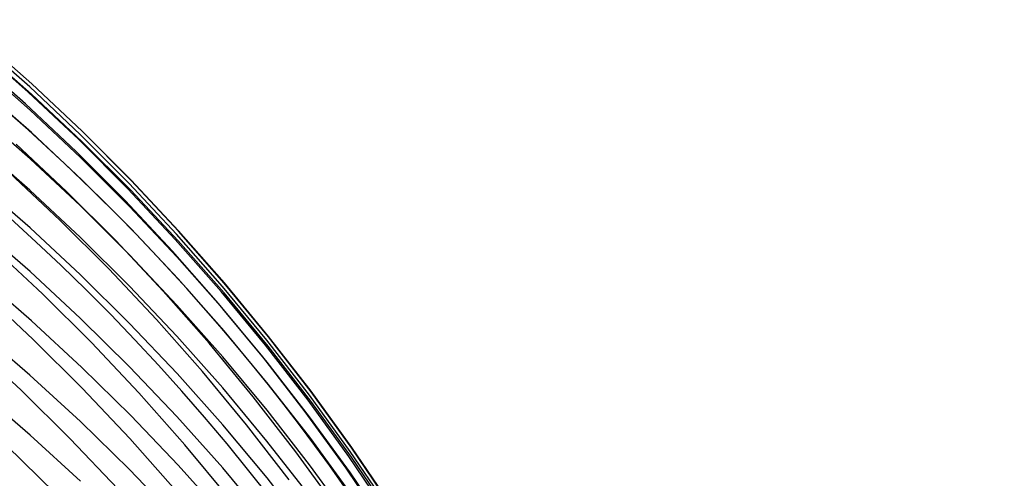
# Model space of a CAD drawing. Extents: x -383 to 1849, y -1185 to -529.
# Tile 409 of 656: x 260.17 to 267.14, y -918.77 to -915.53. Entities that reach past the tile are written whole.
import ezdxf

# ---------------------------------------------------------------- set-up
doc = ezdxf.new("R2010")
doc.units = 0
doc.layers.add('PREDEFINITO', color=7, linetype='CONTINUOUS')

msp = doc.modelspace()

# ---------------------------------------------------------------- linework, layer by layer
at = {"layer": 'PREDEFINITO'}
for p, q in [((260.2439835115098, -916.0011675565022, 574.3023622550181), (259.8763142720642, -915.677139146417, 574.3027722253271)), ((260.2577988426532, -915.979387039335, 576.1294931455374), (259.8903296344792, -915.6556254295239, 576.1303698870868)), ((260.2587881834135, -915.979833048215, 578.1414378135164), (259.8913745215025, -915.6567089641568, 578.14978758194)), ((260.2339877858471, -916.0379154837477, 572.3081256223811), (259.8661933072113, -915.7139426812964, 572.304288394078)), ((260.2567354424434, -916.0518016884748, 580.1759133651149), (259.8892908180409, -915.7290496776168, 580.1938387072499)), ((260.2148295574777, -916.1216429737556, 570.2881735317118), (259.8471369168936, -915.7978318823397, 570.279484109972)), ((260.2462005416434, -916.1661490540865, 582.1535151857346), (259.8785827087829, -915.843681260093, 582.1785680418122)), ((260.6149373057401, -916.3151865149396, 576.128202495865), (260.2577988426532, -915.979387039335, 576.1294931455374)), ((260.6158652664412, -916.3149679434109, 578.1323729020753), (260.2587881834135, -915.979833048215, 578.1414378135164)), ((260.2560630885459, -916.3248013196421, 584.1459466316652), (259.8886064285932, -916.0030181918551, 584.1768442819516)), ((260.5914828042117, -916.3739401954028, 572.3119111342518), (260.2339877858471, -916.0379154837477, 572.3081256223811)), ((260.6013677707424, -916.3372300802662, 574.3016298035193), (260.2439835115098, -916.0011675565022, 574.3023622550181)), ((260.6138502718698, -916.386531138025, 580.1569168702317), (260.2567354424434, -916.0518016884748, 580.1759133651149)), ((260.5722371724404, -916.4574942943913, 570.2971043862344), (260.2148295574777, -916.1216429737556, 570.2881735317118)), ((260.246094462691, -916.5093375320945, 586.0891966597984), (259.8784291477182, -916.1874058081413, 586.1258115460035)), ((260.6035317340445, -916.500570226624, 582.1271285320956), (260.2462005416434, -916.1661490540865, 582.1535151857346)), ((260.6131925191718, -916.6585159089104, 584.1134979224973), (260.2560630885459, -916.3248013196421, 584.1459466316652)), ((260.9614445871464, -916.6625640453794, 576.1265026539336), (260.6149373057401, -916.3151865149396, 576.128202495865)), ((260.9623058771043, -916.6616568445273, 578.1226083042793), (260.6158652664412, -916.3149679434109, 578.1323729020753)), ((260.9383751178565, -916.7215557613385, 572.3156412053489), (260.5914828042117, -916.3739401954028, 572.3119111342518)), ((260.9481631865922, -916.6848664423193, 574.3005782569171), (260.6013677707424, -916.3372300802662, 574.3016298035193)), ((260.9603349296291, -916.7327823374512, 580.136878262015), (260.6138502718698, -916.386531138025, 580.1569168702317)), ((260.2451131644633, -916.7325932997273, 588.0547990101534), (259.8774148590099, -916.4113737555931, 588.0976082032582)), ((260.5053302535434, -916.7416614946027, 566.2893231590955), (260.1477046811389, -916.4063729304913, 566.2704852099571)), ((260.9190555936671, -916.8049256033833, 570.3062651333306), (260.5722371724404, -916.4574942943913, 570.2971043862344)), ((260.603476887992, -916.8431798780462, 586.0508214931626), (260.246094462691, -916.5093375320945, 586.0891966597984)), ((260.9502727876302, -916.8464893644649, 582.0994471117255), (260.6035317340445, -916.500570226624, 582.1271285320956)), ((260.4576514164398, -916.9431011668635, 564.2892411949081), (260.0999196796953, -916.6082656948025, 564.2654586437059)), ((260.2461776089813, -916.9990606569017, 590.0335858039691), (259.8783838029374, -916.6789112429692, 590.0831647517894)), ((260.9596941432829, -917.003707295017, 584.0795455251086), (260.6131925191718, -916.6585159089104, 584.1134979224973)), ((261.2970202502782, -917.0210598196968, 576.1243983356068), (260.9614445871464, -916.6625640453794, 576.1265026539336)), ((261.2978101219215, -917.0194429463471, 578.1121594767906), (260.9623058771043, -916.6616568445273, 578.1226083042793)), ((260.6025316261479, -917.0656897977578, 588.0100014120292), (260.2451131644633, -916.7325932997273, 588.0547990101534)), ((260.8523542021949, -917.0885182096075, 566.3089469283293), (260.5053302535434, -916.7416614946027, 566.2893231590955)), ((261.2743614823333, -917.080301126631, 572.3193121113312), (260.9383751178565, -916.7215557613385, 572.3156412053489)), ((261.2840658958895, -917.0436163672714, 574.2992110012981), (260.9481631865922, -916.6848664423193, 574.3005782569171)), ((261.2958890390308, -917.0900995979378, 580.1158265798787), (260.9603349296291, -916.7327823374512, 580.136878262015)), ((261.2549806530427, -917.1634766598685, 570.3156442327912), (260.9190555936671, -916.8049256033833, 570.3062651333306)), ((260.9502722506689, -917.1884760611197, 586.010741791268), (260.603476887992, -916.8431798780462, 586.0508214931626)), ((261.2861202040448, -917.203451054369, 582.070509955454), (260.9502727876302, -916.8464893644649, 582.0994471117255)), ((260.8047840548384, -917.2894919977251, 564.3140892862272), (260.4576514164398, -916.9431011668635, 564.2892411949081)), ((260.246032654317, -917.3080002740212, 591.9963356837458), (259.8783746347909, -916.9889479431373, 592.0526638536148)), ((260.6036733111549, -917.3310587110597, 589.98176431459), (260.2461776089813, -916.9990606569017, 590.0335858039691)), ((261.2952673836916, -917.359920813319, 584.04413681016), (260.9596941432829, -917.003707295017, 584.0795455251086)), ((261.6213638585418, -917.3902140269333, 576.1218942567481), (261.2970202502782, -917.0210598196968, 576.1243983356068)), ((261.6220781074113, -917.3878694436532, 578.1010418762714), (261.2978101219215, -917.0194429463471, 578.1121594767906)), ((260.9493657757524, -917.410207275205, 587.9632798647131), (260.6025316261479, -917.0656897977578, 588.0100014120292)), ((261.1884734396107, -917.4464832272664, 566.3293295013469), (260.8523542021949, -917.0885182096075, 566.3089469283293)), ((261.5991386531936, -917.4497152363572, 572.3229201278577), (261.2743614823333, -917.080301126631, 572.3193121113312)), ((261.6087720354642, -917.4130195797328, 574.2975314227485), (261.2840658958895, -917.0436163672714, 574.2992110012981)), ((261.6202122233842, -917.4580272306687, 580.0937908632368), (261.2958890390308, -917.0900995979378, 580.1158265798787)), ((260.3334732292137, -917.4654400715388, 560.3065956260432), (259.9755840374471, -917.1316827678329, 560.2729733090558)), ((261.5797081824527, -917.5326872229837, 570.3252301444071), (261.2549806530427, -917.1634766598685, 570.3156442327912)), ((261.2861763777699, -917.5447692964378, 585.9690132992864), (260.9502722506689, -917.1884760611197, 586.010741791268)), ((261.6107704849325, -917.5709998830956, 582.0403560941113), (261.2861202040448, -917.203451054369, 582.070509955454)), ((260.6034071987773, -917.6388323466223, 591.9375186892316), (260.246032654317, -917.3080002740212, 591.9963356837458)), ((261.1410144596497, -917.6469785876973, 564.3399681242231), (260.8047840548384, -917.2894919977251, 564.3140892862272)), ((260.2554887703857, -917.6566972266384, 593.9437774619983), (259.8881428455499, -917.3394703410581, 594.0065802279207)), ((260.9505674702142, -917.674449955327, 589.9277745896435), (260.6036733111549, -917.3310587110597, 589.98176431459)), ((261.6196116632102, -917.7267017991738, 584.0073191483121), (261.2952673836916, -917.359920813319, 584.04413681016)), ((261.2853111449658, -917.7656897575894, 587.9146988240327), (260.9493657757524, -917.410207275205, 587.9632798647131)), ((261.513384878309, -917.8150966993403, 566.3504438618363), (261.1884734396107, -917.4464832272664, 566.3293295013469)), ((261.9219777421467, -917.7926158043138, 574.295542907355), (261.6087720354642, -917.4130195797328, 574.2975314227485)), ((261.9341749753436, -917.7695668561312, 576.1189951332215), (261.6213638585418, -917.3902140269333, 576.1218942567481)), ((261.9348099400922, -917.7664795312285, 578.0892709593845), (261.6220781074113, -917.3878694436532, 578.1010418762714)), ((260.2682980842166, -917.7893256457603, 558.3236201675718), (259.9104597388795, -917.4564390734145, 558.2851065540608)), ((260.6807929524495, -917.8106818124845, 560.341831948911), (260.3334732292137, -917.4654400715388, 560.3065956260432)), ((261.9124033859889, -917.8293370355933, 572.326461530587), (261.5991386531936, -917.4497152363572, 572.3229201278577)), ((261.9330041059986, -917.8361095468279, 580.0708001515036), (261.6202122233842, -917.4580272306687, 580.0937908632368)), ((261.6108850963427, -917.9116027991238, 585.9256917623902), (261.2861763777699, -917.5447692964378, 585.9690132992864)), ((261.8929340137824, -917.9120970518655, 570.3350113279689), (261.5797081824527, -917.5326872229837, 570.3252301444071)), ((261.9239201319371, -917.9486804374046, 582.0090245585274), (261.6107704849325, -917.5709998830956, 582.0403560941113)), ((260.6125257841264, -917.9856249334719, 593.8782478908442), (260.2554887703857, -917.6566972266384, 593.9437774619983)), ((260.9501944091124, -917.9809918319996, 591.8762964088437), (260.6034071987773, -917.6388323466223, 591.9375186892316)), ((261.4660394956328, -918.0151013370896, 564.3668429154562), (261.1410144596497, -917.6469785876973, 564.3399681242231)), ((260.2458682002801, -918.0410592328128, 595.8790486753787), (259.8782020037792, -917.7245722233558, 595.9483346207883)), ((261.2865566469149, -918.0287789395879, 589.871690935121), (260.9505674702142, -917.674449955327, 589.9277745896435)), ((261.9324264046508, -918.1035955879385, 583.9691399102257), (261.6196116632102, -917.7267017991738, 584.0073191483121)), ((260.6155335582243, -918.1336665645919, 558.3640275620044), (260.2682980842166, -917.7893256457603, 558.3236201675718)), ((261.6100632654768, -918.131681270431, 587.8643227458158), (261.2853111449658, -917.7656897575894, 587.9146988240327)), ((262.2233791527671, -918.1819447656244, 574.2932488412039), (261.9219777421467, -917.7926158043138, 574.295542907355)), ((262.2351531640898, -918.1586584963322, 576.1157056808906), (261.9341749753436, -917.7695668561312, 576.1189951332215)), ((262.2357057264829, -918.1548164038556, 578.0768621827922), (261.9348099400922, -917.7664795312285, 578.0892709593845)), ((260.1833319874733, -918.1470248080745, 556.3488306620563), (259.8253028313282, -917.8149996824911, 556.3054732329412)), ((261.0172387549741, -918.1669512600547, 560.3786325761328), (260.6807929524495, -917.8106818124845, 560.341831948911)), ((261.8267854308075, -918.1938987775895, 566.3722629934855), (261.513384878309, -917.8150966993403, 566.3504438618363)), ((262.2138524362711, -918.2187054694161, 572.3299325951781), (261.9124033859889, -917.8293370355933, 572.326461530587)), ((262.2339643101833, -918.2238908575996, 580.0468834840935), (261.9330041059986, -917.8361095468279, 580.0708001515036)), ((261.9240942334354, -918.2885197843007, 585.8808329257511), (261.6108850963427, -917.9116027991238, 585.9256917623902)), ((262.1943539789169, -918.3012459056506, 570.3449762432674), (261.8929340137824, -917.9120970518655, 570.3350113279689)), ((260.9589523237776, -918.3258066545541, 593.8100837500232), (260.6125257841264, -917.9856249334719, 593.8782478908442)), ((261.2860904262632, -918.3340264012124, 591.8127523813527), (260.9501944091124, -917.9809918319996, 591.8762964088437)), ((262.225265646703, -918.3360373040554, 581.9765543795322), (261.9239201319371, -917.9486804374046, 582.0090245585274)), ((260.6032533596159, -918.3692190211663, 595.8067944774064), (260.2458682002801, -918.0410592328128, 595.8790486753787)), ((261.6113374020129, -918.3935902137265, 589.8135876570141), (261.2865566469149, -918.0287789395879, 589.871690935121)), ((261.7795560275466, -918.393400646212, 564.3946788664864), (261.4660394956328, -918.0151013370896, 564.3668429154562)), ((260.9518647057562, -918.4890059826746, 558.4062711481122), (260.6155335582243, -918.1336665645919, 558.3640275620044)), ((261.9233176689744, -918.5077258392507, 587.8122160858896), (261.6100632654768, -918.131681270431, 587.8643227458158)), ((262.2334110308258, -918.4901475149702, 583.9296464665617), (261.9324264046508, -918.1035955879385, 583.9691399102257)), ((260.2472938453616, -918.4654716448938, 597.8003846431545), (259.8797612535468, -918.1503654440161, 597.8758722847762)), ((260.5307669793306, -918.4904645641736, 556.3943551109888), (260.1833319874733, -918.1470248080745, 556.3488306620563)), ((261.3425061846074, -918.5337916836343, 560.4169478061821), (261.0172387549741, -918.1669512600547, 560.3786325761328)), ((262.1283720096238, -918.582429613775, 566.3947598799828), (261.8267854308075, -918.1938987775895, 566.3722629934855)), ((262.5126724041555, -918.5805461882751, 574.2906526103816), (262.2233791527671, -918.1819447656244, 574.2932488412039)), ((262.5239979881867, -918.5570291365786, 576.1120306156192), (262.2351531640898, -918.1586584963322, 576.1157056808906)), ((262.5244655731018, -918.5524232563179, 578.0638310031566), (262.2357057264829, -918.1548164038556, 578.0768621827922)), ((262.5031825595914, -918.6173594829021, 572.3333295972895), (262.2138524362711, -918.2187054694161, 572.3299325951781)), ((262.5227924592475, -918.6209154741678, 580.0220699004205), (262.2339643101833, -918.2238908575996, 580.0468834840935)), ((261.2944668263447, -918.6767955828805, 593.7393772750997), (260.9589523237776, -918.3258066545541, 593.8100837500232)), ((261.6107913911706, -918.6974837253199, 591.7469701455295), (261.2860904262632, -918.3340264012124, 591.8127523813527)), ((262.2254996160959, -918.6750634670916, 585.8344925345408), (261.9240942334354, -918.2885197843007, 585.8808329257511)), ((262.4836639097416, -918.6996735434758, 570.3551133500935), (262.1943539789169, -918.3012459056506, 570.3449762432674)), ((262.5145035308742, -918.7326150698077, 581.9429845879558), (262.225265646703, -918.3360373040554, 581.9765543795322)), ((260.9500531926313, -918.7086025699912, 595.7316740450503), (260.6032533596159, -918.3692190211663, 595.8067944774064)), ((261.9246062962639, -918.7684283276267, 589.753539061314), (261.6113374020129, -918.3935902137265, 589.8135876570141)), ((262.0812609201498, -918.7814169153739, 564.4234411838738), (261.7795560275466, -918.393400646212, 564.3946788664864)), ((260.6045490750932, -918.792178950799, 597.721703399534), (260.2472938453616, -918.4654716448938, 597.8003846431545)), ((260.8673060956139, -918.844864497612, 556.4419816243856), (260.5307669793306, -918.4904645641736, 556.3943551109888)), ((261.2769900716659, -918.854888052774, 558.4502933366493), (260.9518647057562, -918.4890059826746, 558.4062711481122)), ((262.5222649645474, -918.8859029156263, 583.8888861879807), (262.2334110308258, -918.4901475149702, 583.9296464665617)), ((260.4261199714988, -918.8781052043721, 554.430527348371), (260.0782297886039, -918.5359270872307, 554.3799665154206)), ((261.6562907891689, -918.910746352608, 560.4567279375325), (261.3425061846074, -918.5337916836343, 560.4169478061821)), ((262.2247698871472, -918.8933674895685, 587.7584433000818), (261.9233176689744, -918.5077258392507, 587.8122160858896)), ((262.8004090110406, -918.9642189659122, 576.1079746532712), (262.5239979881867, -918.5570291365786, 576.1120306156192)), ((262.8007895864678, -918.958843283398, 578.0501928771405), (262.5244655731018, -918.5524232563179, 578.0638310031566)), ((262.417841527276, -918.9802293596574, 566.417907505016), (262.1283720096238, -918.582429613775, 566.3947598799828)), ((262.7800905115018, -919.0248380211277, 572.3366488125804), (262.5031825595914, -918.6173594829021, 572.3333295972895)), ((262.7895536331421, -918.9879597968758, 574.2877576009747), (262.5126724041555, -918.5805461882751, 574.2906526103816)), ((262.7991881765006, -919.0267277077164, 579.9963884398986), (262.5227924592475, -918.6209154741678, 580.0220699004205)), ((261.6187677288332, -919.0381449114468, 593.6662207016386), (261.2944668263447, -918.6767955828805, 593.7393772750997)), ((261.9239934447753, -919.0709114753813, 591.6790332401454), (261.6107913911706, -918.6974837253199, 591.7469701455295)), ((262.514797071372, -919.0707770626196, 585.7867263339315), (262.2254996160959, -918.6750634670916, 585.8344925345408)), ((262.7605596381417, -919.1069197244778, 570.3654111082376), (262.4836639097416, -918.6996735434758, 570.3551133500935)), ((261.2859634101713, -919.0587608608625, 595.6537893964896), (260.9500531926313, -918.7086025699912, 595.7316740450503)), ((262.2260598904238, -919.1528378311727, 589.6916194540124), (261.9246062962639, -918.7684283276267, 589.753539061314)), ((262.7913302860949, -919.1379583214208, 581.9083542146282), (262.5145035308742, -918.7326150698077, 581.9429845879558))]:
    msp.add_line(p, q, dxfattribs=at)
at = {"layer": 'PREDEFINITO', "extrusion": (0.001264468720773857, 0.0427082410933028, 0.9990867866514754)}
msp.add_arc((-277.5466096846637, 943.1065885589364, 528.9561038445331), 14.99743669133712, 125.195305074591, 297.2997336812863, dxfattribs=at)
at = {"layer": 'PREDEFINITO', "extrusion": (0.01527697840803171, 0.1016941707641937, 0.9946984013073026)}
msp.add_arc((-385.1663769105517, 933.8456781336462, 470.0197536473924), 14.99696096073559, 132.0550495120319, 314.6365593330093, dxfattribs=at)

doc.saveas('drawing.dxf')
